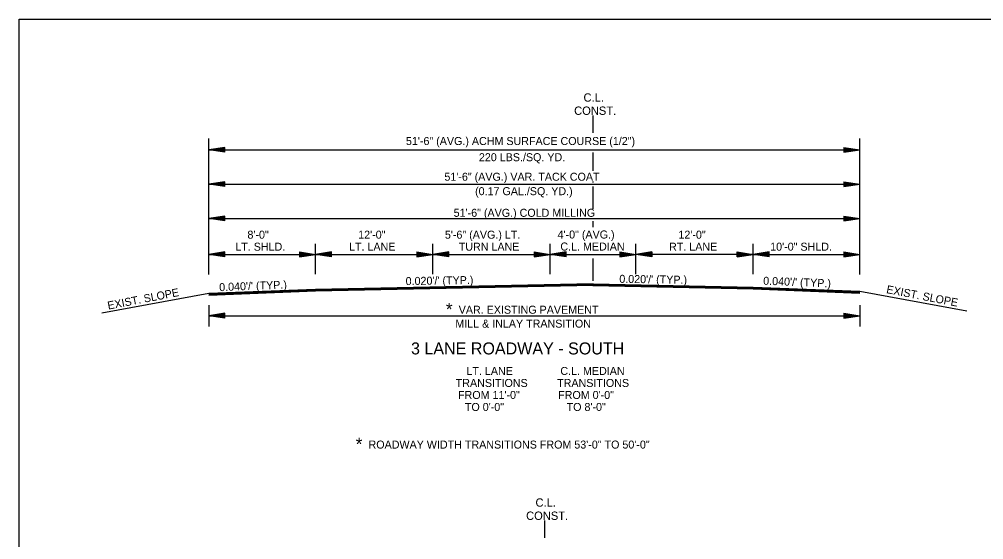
# Model space of a CAD drawing. Extents: x 544199 to 1930787, y -1968972 to 596640.
# Drawn here: x 544199 to 545102, y -1949091 to -1948603 of the extents above; entities that cross this region are included whole.
import ezdxf

# ---------------------------------------------------------------- set-up
doc = ezdxf.new("R2010")
doc.units = 0
for name, color, linetype in [('R_Border', 7, 'Continuous'), ('R_Draft', 7, 'Continuous'), ('R_No Plot', 7, 'Continuous')]:
    doc.layers.add(name, color=color, linetype=linetype)

msp = doc.modelspace()

# ---------------------------------------------------------------- linework, layer by layer
at = {"layer": 'R_Border'}
for p, q in [((544476.39, -1948856.54), (544376.39, -1948860.54)), ((544476.39, -1948856.84), (544376.39, -1948860.84)), ((544476.39, -1948857.14), (544376.39, -1948861.14)), ((544476.39, -1948857.44), (544376.39, -1948861.44)), ((544886.39, -1948854.34), (544986.39, -1948858.34)), ((544886.39, -1948854.64), (544986.39, -1948858.64)), ((544886.39, -1948854.94), (544986.39, -1948858.94)), ((544886.39, -1948855.24), (544986.39, -1948859.24)), ((544886.39, -1948855.54), (544986.39, -1948859.54)), ((544886.39, -1948855.84), (544986.39, -1948859.84)), ((544886.39, -1948856.01), (544986.39, -1948860.01)), ((544476.39, -1948857.74), (544376.39, -1948861.74)), ((544476.39, -1948858.04), (544376.39, -1948862.04)), ((544476.39, -1948858.21), (544376.39, -1948862.21))]:
    msp.add_line(p, q, dxfattribs=at)
at = {"layer": 'R_Draft'}
for p, q in [((544736.39, -1948709.76), (544736.39, -1948693.69)), ((544376.39, -1948842.57), (544376.39, -1948715.08)), ((544986.39, -1948842.57), (544986.39, -1948715.08)), ((544391.39, -1948723.56), (544376.39, -1948725.81)), ((544376.39, -1948725.81), (544986.39, -1948725.81)), ((544391.39, -1948728.06), (544376.39, -1948725.81)), ((544391.39, -1948723.94), (544378.9, -1948725.81)), ((544391.39, -1948727.69), (544378.9, -1948725.81)), ((544391.39, -1948724.32), (544381.48, -1948725.81)), ((544391.39, -1948727.31), (544381.48, -1948725.81)), ((544391.39, -1948724.7), (544383.97, -1948725.81)), ((544391.39, -1948726.93), (544383.97, -1948725.81)), ((544391.39, -1948725.08), (544386.52, -1948725.81)), ((544391.39, -1948726.54), (544386.52, -1948725.81)), ((544391.39, -1948725.46), (544389.02, -1948725.81)), ((544391.39, -1948726.17), (544389.02, -1948725.81)), ((544391.39, -1948728.06), (544391.39, -1948723.56)), ((544736.39, -1948745.59), (544736.39, -1948728.1)), ((544971.39, -1948723.56), (544986.39, -1948725.81)), ((544971.39, -1948723.56), (544971.39, -1948728.06)), ((544971.39, -1948723.94), (544983.89, -1948725.81)), ((544971.39, -1948724.32), (544981.31, -1948725.81)), ((544971.39, -1948724.7), (544978.81, -1948725.81)), ((544971.39, -1948725.09), (544976.27, -1948725.81)), ((544971.39, -1948725.46), (544973.76, -1948725.81)), ((544971.39, -1948728.06), (544986.39, -1948725.81)), ((544971.39, -1948726.55), (544976.27, -1948725.81)), ((544971.39, -1948727.31), (544981.31, -1948725.81)), ((544971.39, -1948727.69), (544983.89, -1948725.81)), ((544971.39, -1948726.93), (544978.81, -1948725.81)), ((544971.39, -1948726.17), (544973.76, -1948725.81)), ((544391.39, -1948755.71), (544376.39, -1948757.96)), ((544376.39, -1948757.96), (544986.39, -1948757.96)), ((544391.39, -1948760.21), (544376.39, -1948757.96)), ((544391.39, -1948756.09), (544378.9, -1948757.96)), ((544391.39, -1948759.84), (544378.9, -1948757.96)), ((544391.39, -1948756.47), (544381.48, -1948757.96)), ((544391.39, -1948759.45), (544381.48, -1948757.96)), ((544391.39, -1948756.84), (544383.97, -1948757.96)), ((544391.39, -1948759.08), (544383.97, -1948757.96)), ((544391.39, -1948757.23), (544386.52, -1948757.96)), ((544391.39, -1948758.69), (544386.52, -1948757.96)), ((544391.39, -1948757.61), (544389.02, -1948757.96)), ((544391.39, -1948758.31), (544389.02, -1948757.96)), ((544391.39, -1948760.21), (544391.39, -1948755.71)), ((544736.39, -1948756.35), (544736.39, -1948755.53)), ((544971.39, -1948755.71), (544986.39, -1948757.96)), ((544971.39, -1948755.71), (544971.39, -1948760.21)), ((544971.39, -1948756.09), (544983.89, -1948757.96)), ((544971.39, -1948756.47), (544981.31, -1948757.96)), ((544971.39, -1948756.84), (544978.81, -1948757.96)), ((544971.39, -1948757.23), (544976.27, -1948757.96)), ((544971.39, -1948757.61), (544973.76, -1948757.96)), ((544971.39, -1948760.21), (544986.39, -1948757.96)), ((544971.39, -1948758.7), (544976.27, -1948757.96)), ((544971.39, -1948759.45), (544981.31, -1948757.96)), ((544971.39, -1948759.84), (544983.89, -1948757.96)), ((544971.39, -1948759.08), (544978.81, -1948757.96)), ((544971.39, -1948758.31), (544973.76, -1948757.96)), ((544736.39, -1948781.03), (544736.39, -1948760.13)), ((544391.39, -1948787.95), (544376.39, -1948790.2)), ((544376.39, -1948790.2), (544986.39, -1948790.2)), ((544391.39, -1948792.45), (544376.39, -1948790.2)), ((544391.39, -1948788.32), (544378.9, -1948790.2)), ((544391.39, -1948792.07), (544378.9, -1948790.2)), ((544391.39, -1948788.71), (544381.48, -1948790.2)), ((544391.39, -1948791.69), (544381.48, -1948790.2)), ((544391.39, -1948789.08), (544383.97, -1948790.2)), ((544391.39, -1948791.32), (544383.97, -1948790.2)), ((544391.39, -1948789.46), (544386.52, -1948790.2)), ((544391.39, -1948790.93), (544386.52, -1948790.2)), ((544391.39, -1948789.85), (544389.02, -1948790.2)), ((544391.39, -1948790.55), (544389.02, -1948790.2)), ((544391.39, -1948792.45), (544391.39, -1948787.95)), ((544736.39, -1948798.19), (544736.39, -1948792.64)), ((544971.39, -1948787.95), (544986.39, -1948790.2)), ((544971.39, -1948787.95), (544971.39, -1948792.45)), ((544971.39, -1948788.32), (544983.89, -1948790.2)), ((544971.39, -1948788.71), (544981.31, -1948790.2)), ((544971.39, -1948789.08), (544978.81, -1948790.2)), ((544971.39, -1948789.47), (544976.27, -1948790.2)), ((544971.39, -1948789.85), (544973.76, -1948790.2)), ((544971.39, -1948792.45), (544986.39, -1948790.2)), ((544971.39, -1948790.93), (544976.27, -1948790.2)), ((544971.39, -1948791.69), (544981.31, -1948790.2)), ((544971.39, -1948792.07), (544983.89, -1948790.2)), ((544971.39, -1948791.32), (544978.81, -1948790.2)), ((544971.39, -1948790.55), (544973.76, -1948790.2)), ((544476.39, -1948842.4), (544476.39, -1948813.84)), ((544586.39, -1948842.4), (544586.39, -1948813.84)), ((544696.39, -1948842.4), (544696.39, -1948813.84)), ((544776.39, -1948842.4), (544776.39, -1948813.84)), ((544886.39, -1948842.4), (544886.39, -1948813.84)), ((544391.39, -1948821.49), (544376.39, -1948823.74)), ((544376.39, -1948823.74), (544476.39, -1948823.74)), ((544391.39, -1948825.99), (544376.39, -1948823.74)), ((544391.39, -1948821.86), (544378.9, -1948823.74)), ((544391.39, -1948825.61), (544378.9, -1948823.74)), ((544391.39, -1948822.24), (544381.48, -1948823.74)), ((544391.39, -1948825.23), (544381.48, -1948823.74)), ((544391.39, -1948822.62), (544383.97, -1948823.74)), ((544391.39, -1948824.85), (544383.97, -1948823.74)), ((544391.39, -1948823), (544386.52, -1948823.74)), ((544391.39, -1948824.46), (544386.52, -1948823.74)), ((544391.39, -1948823.38), (544389.02, -1948823.74)), ((544391.39, -1948824.09), (544389.02, -1948823.74)), ((544391.39, -1948825.99), (544391.39, -1948821.49)), ((544461.39, -1948821.49), (544476.39, -1948823.74)), ((544461.39, -1948821.49), (544461.39, -1948825.99)), ((544461.39, -1948821.86), (544473.89, -1948823.74)), ((544461.39, -1948822.24), (544471.31, -1948823.74)), ((544461.39, -1948822.62), (544468.81, -1948823.74)), ((544461.39, -1948823.01), (544466.27, -1948823.74)), ((544461.39, -1948823.38), (544463.76, -1948823.74)), ((544461.39, -1948825.99), (544476.39, -1948823.74)), ((544461.39, -1948824.47), (544466.27, -1948823.74)), ((544461.39, -1948825.23), (544471.31, -1948823.74)), ((544461.39, -1948825.61), (544473.89, -1948823.74)), ((544461.39, -1948824.85), (544468.81, -1948823.74)), ((544461.39, -1948824.09), (544463.76, -1948823.74)), ((544491.39, -1948821.49), (544476.39, -1948823.74)), ((544491.39, -1948825.99), (544476.39, -1948823.74)), ((544476.39, -1948823.74), (544586.39, -1948823.74)), ((544491.39, -1948821.86), (544478.9, -1948823.74)), ((544491.39, -1948825.61), (544478.9, -1948823.74)), ((544491.39, -1948822.24), (544481.48, -1948823.74)), ((544491.39, -1948825.23), (544481.48, -1948823.74)), ((544491.39, -1948822.62), (544483.97, -1948823.74)), ((544491.39, -1948824.85), (544483.97, -1948823.74)), ((544491.39, -1948823), (544486.52, -1948823.74)), ((544491.39, -1948824.46), (544486.52, -1948823.74)), ((544491.39, -1948823.38), (544489.02, -1948823.74)), ((544491.39, -1948824.09), (544489.02, -1948823.74)), ((544491.39, -1948825.99), (544491.39, -1948821.49)), ((544571.39, -1948821.49), (544586.39, -1948823.74)), ((544571.39, -1948821.49), (544571.39, -1948825.99)), ((544571.39, -1948821.86), (544583.89, -1948823.74)), ((544571.39, -1948822.24), (544581.31, -1948823.74)), ((544571.39, -1948822.62), (544578.81, -1948823.74)), ((544571.39, -1948823.01), (544576.27, -1948823.74)), ((544571.39, -1948823.38), (544573.76, -1948823.74)), ((544571.39, -1948825.99), (544586.39, -1948823.74)), ((544571.39, -1948824.47), (544576.27, -1948823.74)), ((544571.39, -1948825.23), (544581.31, -1948823.74)), ((544571.39, -1948825.61), (544583.89, -1948823.74)), ((544571.39, -1948824.85), (544578.81, -1948823.74)), ((544571.39, -1948824.09), (544573.76, -1948823.74)), ((544601.39, -1948821.49), (544586.39, -1948823.74)), ((544601.39, -1948825.99), (544586.39, -1948823.74)), ((544586.39, -1948823.74), (544696.39, -1948823.74)), ((544601.39, -1948821.86), (544588.9, -1948823.74)), ((544601.39, -1948825.61), (544588.9, -1948823.74)), ((544601.39, -1948822.24), (544591.48, -1948823.74)), ((544601.39, -1948825.23), (544591.48, -1948823.74)), ((544601.39, -1948822.62), (544593.97, -1948823.74)), ((544601.39, -1948824.85), (544593.97, -1948823.74)), ((544601.39, -1948823), (544596.52, -1948823.74)), ((544601.39, -1948824.46), (544596.52, -1948823.74)), ((544601.39, -1948823.38), (544599.02, -1948823.74)), ((544601.39, -1948824.09), (544599.02, -1948823.74)), ((544601.39, -1948825.99), (544601.39, -1948821.49)), ((544681.39, -1948821.49), (544696.39, -1948823.74)), ((544681.39, -1948821.49), (544681.39, -1948825.99)), ((544681.39, -1948821.86), (544693.89, -1948823.74)), ((544681.39, -1948822.24), (544691.31, -1948823.74)), ((544681.39, -1948822.62), (544688.81, -1948823.74)), ((544681.39, -1948823.01), (544686.27, -1948823.74)), ((544681.39, -1948823.38), (544683.76, -1948823.74)), ((544681.39, -1948825.99), (544696.39, -1948823.74)), ((544681.39, -1948824.47), (544686.27, -1948823.74)), ((544681.39, -1948825.23), (544691.31, -1948823.74)), ((544681.39, -1948825.61), (544693.89, -1948823.74)), ((544681.39, -1948824.85), (544688.81, -1948823.74)), ((544681.39, -1948824.09), (544683.76, -1948823.74)), ((544711.39, -1948821.49), (544696.39, -1948823.74)), ((544696.39, -1948823.74), (544776.39, -1948823.74)), ((544711.39, -1948825.99), (544696.39, -1948823.74)), ((544711.39, -1948821.86), (544698.9, -1948823.74)), ((544711.39, -1948825.61), (544698.9, -1948823.74)), ((544711.39, -1948822.24), (544701.48, -1948823.74)), ((544711.39, -1948825.23), (544701.48, -1948823.74)), ((544711.39, -1948822.62), (544703.97, -1948823.74)), ((544711.39, -1948824.85), (544703.97, -1948823.74)), ((544711.39, -1948823), (544706.52, -1948823.74)), ((544711.39, -1948824.46), (544706.52, -1948823.74)), ((544711.39, -1948823.38), (544709.02, -1948823.74)), ((544711.39, -1948824.09), (544709.02, -1948823.74)), ((544711.39, -1948825.99), (544711.39, -1948821.49)), ((544736.39, -1948848.52), (544736.39, -1948827.62)), ((544761.39, -1948821.49), (544776.39, -1948823.74)), ((544761.39, -1948821.49), (544761.39, -1948825.99)), ((544761.39, -1948821.86), (544773.89, -1948823.74)), ((544761.39, -1948822.24), (544771.31, -1948823.74)), ((544761.39, -1948822.62), (544768.81, -1948823.74)), ((544761.39, -1948823.01), (544766.27, -1948823.74)), ((544761.39, -1948823.38), (544763.76, -1948823.74)), ((544761.39, -1948825.99), (544776.39, -1948823.74)), ((544761.39, -1948824.47), (544766.27, -1948823.74)), ((544761.39, -1948825.23), (544771.31, -1948823.74)), ((544761.39, -1948825.61), (544773.89, -1948823.74)), ((544761.39, -1948824.85), (544768.81, -1948823.74)), ((544761.39, -1948824.09), (544763.76, -1948823.74)), ((544791.39, -1948821.49), (544776.39, -1948823.74)), ((544886.39, -1948823.74), (544776.39, -1948823.74)), ((544791.39, -1948825.99), (544776.39, -1948823.74)), ((544791.39, -1948821.86), (544778.9, -1948823.74)), ((544791.39, -1948825.61), (544778.9, -1948823.74)), ((544791.39, -1948822.24), (544781.48, -1948823.74)), ((544791.39, -1948825.23), (544781.48, -1948823.74)), ((544791.39, -1948822.62), (544783.97, -1948823.74)), ((544791.39, -1948824.85), (544783.97, -1948823.74)), ((544791.39, -1948823.01), (544786.52, -1948823.74)), ((544791.39, -1948824.47), (544786.52, -1948823.74)), ((544791.39, -1948823.38), (544789.02, -1948823.74)), ((544791.39, -1948824.09), (544789.02, -1948823.74)), ((544791.39, -1948821.49), (544791.39, -1948825.99)), ((544871.39, -1948821.49), (544886.39, -1948823.74)), ((544871.39, -1948825.99), (544871.39, -1948821.49)), ((544871.39, -1948821.86), (544883.89, -1948823.74)), ((544871.39, -1948822.24), (544881.31, -1948823.74)), ((544871.39, -1948822.62), (544878.81, -1948823.74)), ((544871.39, -1948823), (544876.27, -1948823.74)), ((544871.39, -1948823.38), (544873.76, -1948823.74)), ((544871.39, -1948825.99), (544886.39, -1948823.74)), ((544871.39, -1948824.46), (544876.27, -1948823.74)), ((544871.39, -1948825.23), (544881.31, -1948823.74)), ((544871.39, -1948825.61), (544883.89, -1948823.74)), ((544871.39, -1948824.85), (544878.81, -1948823.74)), ((544871.39, -1948824.09), (544873.76, -1948823.74)), ((544901.39, -1948821.49), (544886.39, -1948823.74)), ((544886.39, -1948823.74), (544986.39, -1948823.74)), ((544901.39, -1948825.99), (544886.39, -1948823.74)), ((544901.39, -1948821.86), (544888.9, -1948823.74)), ((544901.39, -1948825.61), (544888.9, -1948823.74)), ((544901.39, -1948822.24), (544891.48, -1948823.74)), ((544901.39, -1948825.23), (544891.48, -1948823.74)), ((544901.39, -1948822.62), (544893.97, -1948823.74)), ((544901.39, -1948824.85), (544893.97, -1948823.74)), ((544901.39, -1948823), (544896.52, -1948823.74)), ((544901.39, -1948824.46), (544896.52, -1948823.74)), ((544901.39, -1948823.38), (544899.02, -1948823.74)), ((544901.39, -1948824.09), (544899.02, -1948823.74)), ((544901.39, -1948825.99), (544901.39, -1948821.49)), ((544971.39, -1948821.49), (544986.39, -1948823.74)), ((544971.39, -1948821.49), (544971.39, -1948825.99)), ((544971.39, -1948821.86), (544983.89, -1948823.74)), ((544971.39, -1948822.24), (544981.31, -1948823.74)), ((544971.39, -1948822.62), (544978.81, -1948823.74)), ((544971.39, -1948823.01), (544976.27, -1948823.74)), ((544971.39, -1948823.38), (544973.76, -1948823.74)), ((544971.39, -1948825.99), (544986.39, -1948823.74)), ((544971.39, -1948824.47), (544976.27, -1948823.74)), ((544971.39, -1948825.23), (544981.31, -1948823.74)), ((544971.39, -1948825.61), (544983.89, -1948823.74)), ((544971.39, -1948824.85), (544978.81, -1948823.74)), ((544971.39, -1948824.09), (544973.76, -1948823.74)), ((544736.39, -1948851.34), (544476.39, -1948856.54)), ((544736.39, -1948851.64), (544476.39, -1948856.84)), ((544736.39, -1948851.94), (544476.39, -1948857.14)), ((544736.41, -1948852.24), (544476.39, -1948857.44)), ((544736.42, -1948852.54), (544476.39, -1948857.74)), ((544736.42, -1948852.84), (544476.39, -1948858.04)), ((544736.43, -1948853.01), (544476.39, -1948858.21)), ((544736.36, -1948852.84), (544886.39, -1948855.84)), ((544736.36, -1948853.01), (544886.39, -1948856.01)), ((544736.37, -1948852.24), (544886.39, -1948855.24)), ((544736.37, -1948852.54), (544886.39, -1948855.54)), ((544736.38, -1948851.94), (544886.39, -1948854.94)), ((544736.39, -1948851.34), (544886.39, -1948854.34)), ((544736.39, -1948851.64), (544886.39, -1948854.64)), ((544376.39, -1948860.54), (544276.32, -1948878.92)), ((544986.39, -1948858.34), (545086.46, -1948876.72)), ((544376.39, -1948871.2), (544376.39, -1948891.2)), ((544986.39, -1948871.2), (544986.39, -1948891.2)), ((544391.39, -1948878.95), (544376.39, -1948881.2)), ((544376.39, -1948881.2), (544986.39, -1948881.2)), ((544391.39, -1948883.45), (544376.39, -1948881.2)), ((544391.39, -1948879.33), (544378.9, -1948881.2)), ((544391.39, -1948883.08), (544378.9, -1948881.2)), ((544391.39, -1948879.71), (544381.48, -1948881.2)), ((544391.39, -1948882.69), (544381.48, -1948881.2)), ((544391.39, -1948880.08), (544383.97, -1948881.2)), ((544391.39, -1948882.32), (544383.97, -1948881.2)), ((544391.39, -1948880.47), (544386.52, -1948881.2)), ((544391.39, -1948881.93), (544386.52, -1948881.2)), ((544391.39, -1948880.85), (544389.02, -1948881.2)), ((544391.39, -1948881.55), (544389.02, -1948881.2)), ((544391.39, -1948883.45), (544391.39, -1948878.95)), ((544971.39, -1948878.95), (544986.39, -1948881.2)), ((544971.39, -1948878.95), (544971.39, -1948883.45)), ((544971.39, -1948879.33), (544983.89, -1948881.2)), ((544971.39, -1948879.71), (544981.31, -1948881.2)), ((544971.39, -1948880.08), (544978.81, -1948881.2)), ((544971.39, -1948880.47), (544976.27, -1948881.2)), ((544971.39, -1948880.85), (544973.76, -1948881.2)), ((544971.39, -1948883.45), (544986.39, -1948881.2)), ((544971.39, -1948881.94), (544976.27, -1948881.2)), ((544971.39, -1948882.69), (544981.31, -1948881.2)), ((544971.39, -1948883.08), (544983.89, -1948881.2)), ((544971.39, -1948882.32), (544978.81, -1948881.2)), ((544971.39, -1948881.55), (544973.76, -1948881.2)), ((544691.39, -1949089.38), (544691.39, -1949073.31))]:
    msp.add_line(p, q, dxfattribs=at)
at = {"layer": 'R_No Plot'}
msp.add_lwpolyline([(544198.93, -1949131.01), (544198.93, -1948603.39), (545382.98, -1948603.39), (545382.98, -1948652.79), (545560.58, -1948652.79), (545560.58, -1948670.64), (545578.78, -1948670.64), (545578.78, -1948667.39), (545656.45, -1948667.39)], dxfattribs=at)

# ---------------------------------------------------------------- texts
at = {"layer": 'R_Draft'}
for s, height, p in [('C.L.', 7.8, (544727.5, -1948680.6)), ('CONST.', 7.8, (544718.71, -1948692.97)), ('51\'-6" (AVG.) ACHM SURFACE COURSE (1/2")', 7.5, (544561.16, -1948721.24)), ('220 LBS./SQ. YD. ', 7.5, (544629.51, -1948736.42)), ('51\'-6" (AVG.) VAR. TACK COAT', 7.5, (544597.18, -1948754.71)), ('(0.17 GAL./SQ. YD.)', 7.5, (544625.92, -1948768.25)), ('51\'-6" (AVG.) COLD MILLING', 7.5, (544605.86, -1948788.53)), ('8\'-0" ', 7.5, (544412.66, -1948809.03)), ('12\'-0"', 7.5, (544516.42, -1948809.03)), ('5\'-6" (AVG.) LT. ', 7.5, (544597.63, -1948809.03)), ('4\'-0" (AVG.)', 7.5, (544703.2, -1948808.88)), ('12\'-0"', 7.5, (544816.42, -1948809.03)), ('LT. SHLD.', 7.5, (544401.29, -1948820.28)), ('LT. LANE', 7.5, (544507.83, -1948820.28)), ('TURN LANE', 7.5, (544610.62, -1948820.28)), ('C.L. MEDIAN', 7.5, (544705.83, -1948820.13)), ('RT. LANE', 7.5, (544807.65, -1948820.28)), ('10\'-0" SHLD.', 7.5, (544902.38, -1948820.28)), ('*', 12, (544598.58, -1948881.19)), ('VAR. EXISTING PAVEMENT', 7.5, (544610.58, -1948879.37)), ('MILL & INLAY TRANSITION', 7.5, (544607.4, -1948892.38)), ('3 LANE ROADWAY - SOUTH', 11.25, (544565.91, -1948917.52)), ('LT. LANE', 7.5, (544617.83, -1948936.75)), ('C.L. MEDIAN', 7.5, (544705.83, -1948936.75)), ('TRANSITIONS', 7.5, (544607.79, -1948948)), ('TRANSITIONS', 7.5, (544702.79, -1948948)), ('FROM 11\'-0" ', 7.5, (544609.95, -1948959.25)), ('FROM 0\'-0" ', 7.5, (544703.76, -1948959.25)), ('TO 0\'-0"', 7.5, (544616.38, -1948970.5)), ('TO 8\'-0"', 7.5, (544711.68, -1948970.5)), ('*', 12, (544514.11, -1949007.57)), ('ROADWAY WIDTH TRANSITIONS FROM 53\'-0" TO 50\'-0"', 7.5, (544526.11, -1949005.75)), ('C.L.', 7.8, (544682.5, -1949060.22)), ('CONST.', 7.8, (544673.71, -1949072.58))]:
    msp.add_text(s, height=height, dxfattribs=at).set_placement(p)
for s, rotation, p in [("0.040'/' (TYP.)", 2.29061, (544386.33, -1948858.25)), ("0.020'/' (TYP.)", 0.97192, (544560.92, -1948852.54)), ("0.020'/' (TYP.)", 359.12809, (544760.99, -1948850.37)), ("0.040'/' (TYP.)", 357.70939, (544895.73, -1948852.13)), ('EXIST. SLOPE', 10.88286, (544282.3, -1948875.54)), ('EXIST. SLOPE', 349.11714, (545010.77, -1948859.94))]:
    msp.add_text(s, height=7.5, rotation=rotation, dxfattribs=at).set_placement(p)

doc.saveas('drawing.dxf')
